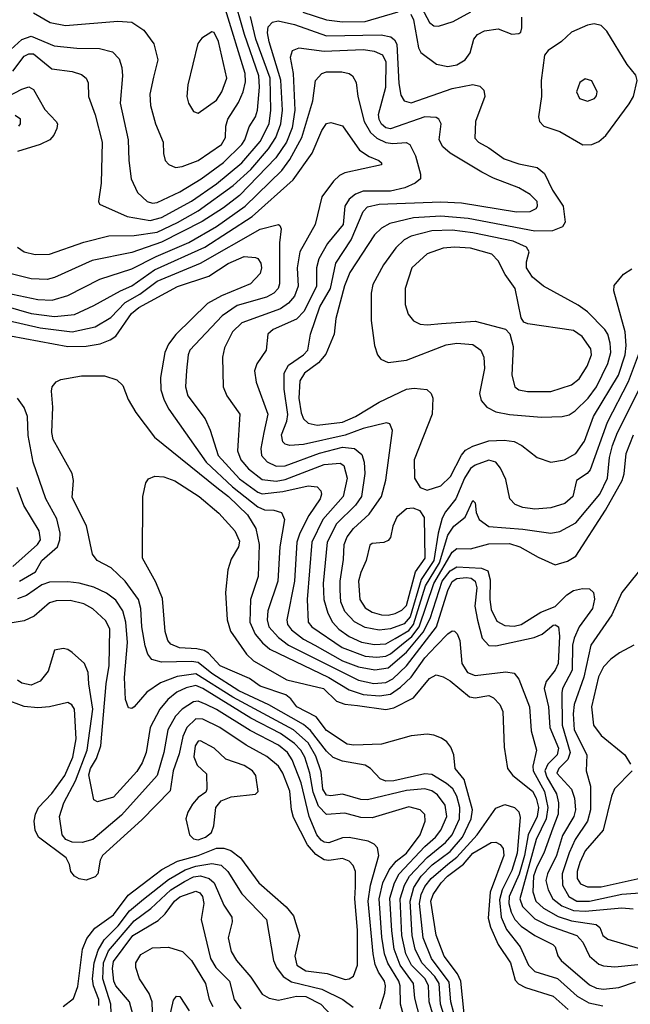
# Model space of a CAD drawing. Extents: x 997028 to 1115134, y 536408 to 618974.
# Tile 311 of 473: x 1035025 to 1037693, y 594464 to 598770. Entities that reach past the tile are written whole.
import ezdxf

# ---------------------------------------------------------------- set-up
doc = ezdxf.new("R2010")
doc.units = 0

msp = doc.modelspace()

# ---------------------------------------------------------------- linework, layer by layer
at = {"layer": '0CON10XD'}
for points in [[(1034955, 598610.2), (1035035, 598683.1), (1035075, 598697.8), (1035175, 598655.7), (1035275, 598645.2), (1035374.1, 598644.1), (1035430.2, 598630.2), (1035459.2, 598599.2), (1035471.5, 598561.5), (1035474.7, 598524.7), (1035463.6, 598405), (1035498.9, 598245), (1035501.2, 598155), (1035512.5, 598075), (1035539.1, 598015), (1035581.4, 597975), (1035605, 597968.2), (1035625, 597970.5), (1035725, 598016.8), (1035817.3, 598075), (1035915, 598146), (1035995.6, 598225), (1036008.7, 598245), (1036028.1, 598301.9), (1036055.3, 598345), (1036063.3, 598375), (1036072.2, 598475), (1036070.1, 598525), (1036006.5, 598705), (1035956.8, 598885)], [(1036768.5, 598845), (1036815, 598758.2), (1036835, 598743.8), (1036855, 598741.8), (1036918.1, 598761.9), (1036995.6, 598805)], [(1034995, 598544.7), (1035045, 598610.7), (1035065, 598621), (1035085, 598620.6), (1035165, 598555.3), (1035255, 598544.1), (1035295, 598530), (1035315.3, 598515.3), (1035324.5, 598494.5), (1035325.6, 598434.4), (1035354.8, 598354.8), (1035385.4, 598235), (1035380.5, 598055), (1035369.2, 597975), (1035373.6, 597963.6), (1035495, 597910), (1035595, 597892.7), (1035645, 597905.8), (1035775, 597976.8), (1035885, 598052.4), (1035995.1, 598144.9), (1036075, 598237), (1036114.6, 598315), (1036122.4, 598375), (1036119.1, 598515), (1036056.7, 598685), (1036033.4, 598785)], [(1035085, 598800), (1035157.8, 598757.8), (1035225, 598745.3), (1035454.3, 598764.3), (1035515, 598758.9), (1035567.5, 598725), (1035611.6, 598665), (1035629.2, 598595), (1035609.5, 598519.5), (1035593.8, 598445), (1035596.2, 598395), (1035618.5, 598315), (1035651.9, 598235), (1035653.1, 598185), (1035660.6, 598155), (1035677, 598137), (1035705, 598124.5), (1035735, 598128.9), (1035805, 598154.8), (1035907.1, 598225), (1035923.8, 598255), (1035925.2, 598305), (1035933.8, 598335), (1035981.4, 598408.6), (1036001.2, 598455), (1036011.8, 598498.2), (1036010.3, 598535), (1035923.9, 598815)], [(1036262.7, 598802.7), (1036365, 598769.7), (1036435, 598760.8), (1036535, 598763.1), (1036678.6, 598805)], [(1036733.1, 598795), (1036745, 598769.1), (1036767.8, 598647.8), (1036777, 598627), (1036845.4, 598575.4), (1036895, 598565.8), (1036935, 598573.2), (1036971.2, 598595), (1036992.7, 598625), (1037008.5, 598685), (1037025.6, 598705), (1037055, 598721.9), (1037115, 598730.3), (1037175, 598707.5), (1037205, 598710), (1037213.8, 598716.2), (1037218.8, 598735), (1037218.8, 598781.2)], [(1035044.4, 597755), (1035093.2, 597743.2), (1035155, 597744.7), (1035305, 597796.9), (1035414.3, 597825.7), (1035525, 597827), (1035625, 597841.7), (1035715, 597883.8), (1035805, 597934.9), (1035957.5, 598045), (1036034.6, 598115.4), (1036111.5, 598205), (1036143.8, 598255), (1036165.7, 598315), (1036173.3, 598375), (1036166.4, 598506.4), (1036114.2, 598674.2), (1036107.1, 598712.9), (1036110.9, 598739.1), (1036130.2, 598759.8), (1036154.3, 598765.7), (1036225, 598749.4), (1036365, 598699.5), (1036604.8, 598704.8), (1036645.9, 598695.9), (1036662.9, 598682.9), (1036672.8, 598662.8), (1036681.5, 598491.5), (1036690.8, 598440.8), (1036705, 598415.3), (1036735, 598406.5), (1036915, 598470), (1037005, 598486.2), (1037035, 598480), (1037052.5, 598462.5), (1037056.5, 598435), (1037016.5, 598325), (1037012.8, 598252.8), (1037029.2, 598235), (1037075, 598210), (1037141.8, 598161.8), (1037205, 598140), (1037285, 598123.9), (1037317.7, 598097.7), (1037352.3, 598025), (1037399.1, 597955), (1037408.6, 597885), (1037396.2, 597863.8), (1037352.7, 597847.3), (1037275, 597844.8), (1036985, 597900.6), (1036865, 597911.4), (1036745, 597903.6), (1036641.5, 597878.5), (1036605, 597858.5), (1036575, 597829.1), (1036467.9, 597665), (1036443.3, 597606.7), (1036405.9, 597464.1), (1036399.1, 597395), (1036362.1, 597307.9), (1036330, 597270), (1036269.7, 597225), (1036249.4, 597190.6), (1036243.9, 597115), (1036255, 597050.8), (1036265.3, 597025), (1036286, 597006), (1036325, 596996.6), (1036435, 597009.7), (1036492.5, 597035), (1036595, 597097.4), (1036715, 597154.1), (1036748.4, 597158.4), (1036803.7, 597153.7), (1036823.1, 597135), (1036829.5, 597115), (1036826.8, 597045), (1036747.9, 596845), (1036749.4, 596765), (1036774.6, 596724.6), (1036805, 596713.1), (1036865, 596732.1), (1036907.4, 596772.6), (1036954.9, 596865.1), (1036972.8, 596887.2), (1037004.2, 596905.8), (1037075, 596928.8), (1037141.9, 596931.9), (1037185.3, 596925.3), (1037218.3, 596908.2), (1037285, 596855.4), (1037345, 596834.7), (1037405, 596844.7), (1037455, 596872.8), (1037492.7, 596927.3), (1037531.6, 597035), (1037640.3, 597215), (1037669.6, 597305), (1037674, 597345), (1037669.7, 597405), (1037621.1, 597585), (1037622, 597608), (1037662.8, 597657.2), (1037699.8, 597680.2)], [(1037485, 598222.5), (1037525, 598224), (1037555, 598236.9), (1037586.4, 598263.6), (1037688, 598402), (1037707.1, 598435), (1037722.5, 598505), (1037717, 598527), (1037678.2, 598575), (1037590.1, 598720.1), (1037565, 598744.6), (1037535, 598752.7), (1037505, 598746.4), (1037435, 598715.5), (1037391.4, 598675), (1037334, 598635), (1037317.1, 598615), (1037303.8, 598505), (1037305.3, 598434.7), (1037291.9, 598345), (1037295.7, 598325), (1037314.6, 598304.6), (1037385, 598281.3), (1037485, 598222.5)], [(1035805, 598361.9), (1035885, 598418.8), (1035907.6, 598455), (1035930.3, 598515), (1035893.8, 598675), (1035875, 598714.2), (1035865, 598717.5), (1035820.9, 598689.1), (1035803.4, 598666.6), (1035760, 598485), (1035754.6, 598435), (1035761.8, 598405), (1035785, 598368.6), (1035805, 598361.9)], [(1037731, 597315), (1037683.1, 597186.9), (1037591.3, 597008.7), (1037517.8, 596802.2), (1037504.2, 596785.7), (1037457.8, 596755), (1037441.2, 596685), (1037406.7, 596655), (1037345, 596635.3), (1037275, 596630.3), (1037222.5, 596637.5), (1037189.8, 596649.8), (1037166.5, 596675), (1037149.1, 596759.1), (1037125, 596809.2), (1037105, 596835.5), (1037075, 596844.6), (1037015, 596822.4), (1036995, 596807.5), (1036968.6, 596765), (1036929.8, 596675), (1036885, 596618.2), (1036870.4, 596589.6), (1036852.5, 596525), (1036834.9, 596405), (1036778.3, 596321.7), (1036730.7, 596159.3), (1036705, 596128.2), (1036645, 596106), (1036595, 596100.8), (1036535, 596111.9), (1036487.5, 596137.5), (1036445, 596182), (1036428.5, 596225), (1036424.4, 596275.6), (1036424.8, 596315), (1036440.3, 596409.7), (1036442.3, 596475), (1036455, 596509.2), (1036483.2, 596545), (1036552.3, 596607.7), (1036605.2, 596685), (1036623.9, 596756.1), (1036653.9, 596973.9), (1036642.2, 597002.2), (1036627.1, 597007.1), (1036525, 596981.8), (1036447, 596953), (1036265, 596911.9), (1036205, 596908.7), (1036185, 596914.5), (1036175, 596924.4), (1036168.1, 596955), (1036192.6, 597015), (1036196.8, 597043.2), (1036180.7, 597155), (1036180.9, 597225), (1036200, 597260), (1036265.3, 597305), (1036283.2, 597325), (1036295.7, 597395), (1036336.7, 597515), (1036383.2, 597595), (1036405.9, 597705), (1036472.7, 597807.3), (1036525, 597931.5), (1036545, 597951.9), (1036595, 597962.9), (1036865, 597974), (1036955, 597969.8), (1037195, 597930.2), (1037255, 597932.1), (1037281.5, 597945), (1037287.5, 597955), (1037285.3, 597975), (1037255, 598006.2), (1037205, 598035.3), (1037095, 598077.1), (1037044, 598104), (1036906, 598186), (1036873.8, 598215), (1036857.3, 598245), (1036866.9, 598315), (1036856.7, 598335), (1036845, 598342.3), (1036795, 598346.1), (1036645, 598293.1), (1036625, 598297.5), (1036605, 598313), (1036595, 598333.1), (1036593.2, 598355), (1036624.8, 598475.2), (1036626.7, 598585), (1036611.5, 598615), (1036575, 598631.3), (1036525, 598638), (1036355, 598631.4), (1036245, 598646.2), (1036215.4, 598634.6), (1036206.1, 598605), (1036219.8, 598535), (1036226.9, 598375), (1036215, 598297.9), (1036190.4, 598235), (1036144.3, 598165.7), (1035985, 598001.4), (1035915, 597947.3), (1035822.5, 597887.5), (1035645, 597797.7), (1035515, 597752.7), (1035342.3, 597717.7), (1035177.8, 597642.2), (1035145, 597634.7), (1035075, 597637.3), (1034965, 597664.2)], [(1034966.3, 597576.3), (1035105, 597547.2), (1035166.9, 597543.1), (1035235, 597563.8), (1035375, 597635.7), (1035515, 597680.5), (1035621.3, 597735), (1035763.7, 597796.3), (1035885, 597865.2), (1036010, 597955), (1036169.7, 598110.3), (1036205, 598158.4), (1036258, 598255), (1036305.3, 598415), (1036317.5, 598505), (1036345, 598535.3), (1036365, 598541.6), (1036431.9, 598541.9), (1036464, 598535), (1036479.4, 598525), (1036495.4, 598495.4), (1036502.7, 598435), (1036529.4, 598325), (1036557.4, 598277.4), (1036585, 598252.4), (1036625, 598233.7), (1036655, 598229), (1036713.9, 598233.9), (1036729.5, 598225), (1036754.7, 598174.7), (1036776.7, 598095), (1036775.4, 598074.6), (1036752.9, 598055), (1036707.1, 598035), (1036645, 598020.6), (1036525, 598021.1), (1036492.1, 598007.9), (1036464.3, 597985.7), (1036445.7, 597955), (1036437.8, 597875), (1036369.2, 597790.8), (1036332, 597725), (1036321.9, 597685), (1036321.1, 597605), (1036267.5, 597495), (1036235, 597461.1), (1036132.5, 597415), (1036109.6, 597395), (1036101.2, 597325), (1036060.9, 597265), (1036050.8, 597235), (1036058.7, 597185), (1036108.7, 597045), (1036091.5, 596965), (1036079, 596895), (1036082.1, 596865), (1036105.9, 596835.9), (1036145, 596817.1), (1036185, 596818.5), (1036335.5, 596874.5), (1036435, 596901.1), (1036488.1, 596895), (1036519.2, 596869.2), (1036530.5, 596835), (1036533.1, 596785), (1036518.5, 596685), (1036492.2, 596647.8), (1036408.8, 596565), (1036367.7, 596485), (1036351, 596305), (1036354.4, 596235), (1036370.6, 596175), (1036390.9, 596135), (1036418.9, 596105), (1036465, 596073.4), (1036517.6, 596047.6), (1036575, 596037), (1036625, 596041.1), (1036665.8, 596064.2), (1036725, 596098.6), (1036746.1, 596125), (1036798.1, 596295), (1036859.6, 596395), (1036895, 596515.3), (1036921.6, 596555), (1036970.8, 596595), (1037005, 596667.5), (1037015, 596656.7), (1037019.6, 596615), (1037031.8, 596585), (1037074.3, 596554.3), (1037222.5, 596542.5), (1037345, 596525.3), (1037385, 596531.6), (1037455, 596570.3), (1037559.1, 596695), (1037593.7, 596765), (1037602.4, 596855), (1037615, 596908.2), (1037636.9, 596965), (1037781.7, 597255)], [(1037505, 598414.4), (1037535.8, 598425), (1037545, 598436.7), (1037548.1, 598455), (1037525, 598503.3), (1037495, 598511.2), (1037472, 598495), (1037457.1, 598455), (1037470, 598425), (1037505, 598414.4)], [(1034685, 598284.2), (1035035, 598466.6), (1035065, 598476.4), (1035085, 598465.5), (1035135, 598377.7), (1035184.2, 598325), (1035190, 598315), (1035187.5, 598295), (1035174.2, 598265), (1035157.1, 598245), (1035115.2, 598224.8), (1035015, 598194.4)], [(1034965, 597517.3), (1035075.4, 597485.4), (1035177.3, 597472.7), (1035265, 597480.8), (1035349.4, 597520.6), (1035465.1, 597584.9), (1035515, 597605.9), (1035614.2, 597675.8), (1035833.7, 597775), (1036040.4, 597909.6), (1036220.1, 598069.9), (1036303, 598187), (1036345, 598285.6), (1036365, 598316.4), (1036385, 598320.5), (1036435, 598305.5), (1036509.8, 598199.8), (1036551.7, 598171.7), (1036593.8, 598155), (1036606, 598145), (1036606.2, 598135), (1036445, 598100), (1036421.8, 598088.2), (1036395.7, 598064.3), (1036344.7, 597995), (1036316.4, 597875), (1036249.5, 597755), (1036237.3, 597685), (1036241.6, 597605), (1036225, 597561.8), (1036198.9, 597531.1), (1036163.8, 597506.2), (1035995, 597444.2), (1035954.7, 597405), (1035920, 597335), (1035911.1, 597295), (1035913.8, 597165), (1035929.5, 597125), (1035986.8, 597045), (1035977.3, 596885), (1035991.6, 596845), (1036025, 596805.7), (1036085, 596759.1), (1036145, 596752), (1036185, 596758.9), (1036355, 596824.8), (1036425, 596830.3), (1036441.2, 596821.2), (1036456, 596765), (1036437.8, 596685), (1036349.5, 596585), (1036301.4, 596485), (1036280.4, 596235), (1036285.8, 596135), (1036300.9, 596115), (1036433.2, 596025), (1036535, 595986.5), (1036585, 595981.6), (1036625, 595987), (1036645, 595996.5), (1036693.1, 596036.9), (1036737.5, 596072.5), (1036770.1, 596115), (1036833.6, 596305), (1036915, 596441.1), (1036935, 596457.4), (1036995, 596456), (1037075, 596477.3), (1037165, 596478.9), (1037210, 596465), (1037289.6, 596419.6), (1037365, 596385.7), (1037417.8, 596402.2), (1037455, 596424.4), (1037584.6, 596625.4), (1037657.4, 596755), (1037665.9, 596784.1), (1037675, 596872.5), (1037707.1, 596955)], [(1035021.8, 598305), (1035029.1, 598315), (1035028.2, 598335), (1035005, 598352)], [(1034975, 597454.8), (1035115, 597422.2), (1035255, 597405.9), (1035355, 597426.5), (1035422.6, 597467.4), (1035486.5, 597533.5), (1035549.6, 597570.4), (1035625, 597626.2), (1035814.3, 597705.7), (1036075, 597853.8), (1036155, 597874), (1036160.8, 597870.8), (1036166.9, 597855), (1036159.7, 597795), (1036160.7, 597615), (1036154.7, 597595), (1036135.3, 597575), (1036103.8, 597556.2), (1035975, 597520.4), (1035909.2, 597475), (1035768.2, 597325), (1035760.6, 597305), (1035754, 597236), (1035749.3, 597165), (1035759.7, 597125), (1035834.7, 597025), (1035857.3, 596975), (1035892, 596865), (1035985, 596762.5), (1036065, 596704.5), (1036085, 596696.4), (1036175, 596707.4), (1036285, 596732.3), (1036325, 596727.8), (1036340.2, 596710.2), (1036343.9, 596695), (1036338.4, 596675), (1036288.1, 596601.9), (1036249.3, 596525), (1036235.8, 596485), (1036225.2, 596315), (1036192.2, 596145), (1036195.2, 596125), (1036212.3, 596102.3), (1036265, 596061.6), (1036314.7, 596034.7), (1036435, 595966.6), (1036505, 595939.7), (1036577.1, 595927.1), (1036635, 595935.4), (1036715, 596004.3), (1036787.9, 596092.1), (1036818, 596152), (1036870.9, 596315), (1036905, 596360.1), (1036935, 596377), (1037042, 596372), (1037070.4, 596360.4), (1037080.7, 596320.7), (1037078.9, 596235), (1037085, 596190.8), (1037110.1, 596140.1), (1037145, 596120.3), (1037185, 596117.4), (1037215.6, 596125), (1037301.3, 596178.7), (1037365, 596204.3), (1037415.2, 596255), (1037445, 596273.7), (1037483.2, 596283.2), (1037515, 596280.5), (1037531.5, 596265), (1037535.8, 596235.8), (1037526.9, 596195), (1037469.8, 596115), (1037447, 596065), (1037440.2, 596035), (1037438.1, 595925), (1037396.9, 595845), (1037393.1, 595826.9), (1037395.6, 595685), (1037429.9, 595565), (1037419.4, 595535), (1037380, 595495), (1037371.3, 595475), (1037435.2, 595405), (1037449.3, 595365), (1037452.7, 595315), (1037445.5, 595285), (1037397, 595203), (1037369.5, 595115), (1037330.5, 595035), (1037324, 595005), (1037333.3, 594965), (1037354.8, 594925), (1037394.2, 594894.2), (1037444, 594874), (1037495, 594871.7), (1037655, 594885.5), (1037705, 594881.6)], [(1037305, 597031.3), (1037395, 597034.5), (1037425, 597042.7), (1037451, 597059), (1037508.6, 597115), (1037545, 597165.3), (1037595, 597266.7), (1037607.7, 597315), (1037605.2, 597355.2), (1037594.4, 597394.4), (1037581.8, 597415), (1037505, 597492.7), (1037465, 597521.8), (1037312.9, 597605), (1037265, 597644.6), (1037239.4, 597685), (1037239.3, 597710.7), (1037250.4, 597755), (1037239.5, 597775), (1037181.4, 597801.4), (1037005, 597838.1), (1036915, 597849.2), (1036825, 597847.4), (1036735.9, 597824.1), (1036705, 597808.1), (1036667.9, 597772.1), (1036615, 597698.5), (1036568.1, 597611.9), (1036560, 597575), (1036560.9, 597455), (1036575.7, 597345), (1036588, 597305), (1036603.3, 597285), (1036635, 597270.8), (1036715, 597281.2), (1036888.1, 597348.1), (1036935.2, 597355.2), (1037005, 597350.5), (1037039.6, 597325), (1037053.1, 597295), (1037055.4, 597245), (1037033.4, 597135), (1037041.1, 597105), (1037065.2, 597075.2), (1037105.2, 597055.2), (1037165, 597044.2), (1037305, 597031.3)], [(1035014.8, 597774.8), (1035044.4, 597755)], [(1037244, 597144), (1037345, 597144.7), (1037435, 597173.3), (1037469.7, 597200.3), (1037504.2, 597255), (1037522.5, 597305), (1037520.3, 597330.3), (1037482.3, 597385), (1037445, 597411.6), (1037245, 597440), (1037227.5, 597447.5), (1037215.7, 597465.7), (1037190.3, 597595), (1037146.3, 597656.3), (1037116, 597716), (1037087.5, 597745), (1036995, 597770.7), (1036925, 597776.1), (1036875, 597771.2), (1036805, 597746.1), (1036738.2, 597685), (1036709.2, 597595), (1036708.5, 597525), (1036722.2, 597482.2), (1036745, 597452.9), (1036775, 597439.1), (1036805, 597435.4), (1036868.3, 597441.7), (1037015, 597452.5), (1037147.1, 597417.1), (1037165.9, 597395.9), (1037180.7, 597340.7), (1037175.4, 597215), (1037188.6, 597165), (1037205, 597152.2), (1037244, 597144)], [(1034985, 597387.5), (1035235, 597341.4), (1035315, 597341.9), (1035377.1, 597352.9), (1035420.3, 597369.7), (1035445, 597386.8), (1035513.2, 597485), (1035545, 597511), (1035715, 597603.9), (1035851, 597649), (1035935.8, 597704.2), (1036005, 597735.2), (1036055, 597730), (1036065.3, 597725.3), (1036077.8, 597705), (1036081.4, 597685), (1036075, 597660.6), (1036033.1, 597615), (1035906.9, 597563.1), (1035845, 597529.7), (1035706.9, 597393.1), (1035675, 597351.2), (1035658.6, 597315), (1035640.5, 597205), (1035642.1, 597152.1), (1035656, 597106), (1035676.3, 597066.3), (1035839, 596835), (1035955, 596727.7), (1036065, 596639.5), (1036095, 596626), (1036135.3, 596624.7), (1036169.4, 596615), (1036181.3, 596585), (1036161, 596465), (1036153.3, 596315), (1036109.8, 596185), (1036106.6, 596145), (1036113.9, 596115), (1036155, 596067.8), (1036199.2, 596035), (1036505, 595881.3), (1036572.5, 595867.5), (1036625, 595871.5), (1036655, 595887.4), (1036715, 595943.9), (1036845.4, 596115), (1036895, 596274.6), (1036915, 596313.4), (1036935, 596326.3), (1036975, 596330.3), (1036997.5, 596327.5), (1037014.6, 596314.6), (1037021.9, 596285), (1037014.1, 596205), (1037024.6, 596144.6), (1037045.5, 596065.5), (1037075, 596033.2), (1037105, 596031.4), (1037272.2, 596067.8), (1037307.7, 596082.3), (1037355, 596122.4), (1037365, 596124), (1037378.7, 596115), (1037383.5, 596073.5), (1037377, 595955), (1037363.8, 595925), (1037324.8, 595875.2), (1037315.6, 595845), (1037335.5, 595765), (1037341.1, 595675), (1037378.3, 595585), (1037372.7, 595555), (1037332.7, 595515), (1037319.2, 595485), (1037327.4, 595457.4), (1037369.8, 595385), (1037378.8, 595345), (1037376.8, 595295), (1037354.1, 595235), (1037315.2, 595125), (1037283.6, 595065), (1037270, 595025), (1037266.4, 594956.4), (1037280.2, 594915), (1037314.1, 594884.1), (1037378, 594848), (1037435, 594829.6), (1037543.8, 594813.8), (1037560, 594800), (1037571.9, 594765), (1037595, 594748.5), (1037805, 594686.4)], [(1036846, 594365), (1036814.3, 594475), (1036811.2, 594545), (1036795.7, 594575), (1036737.4, 594635), (1036712.6, 594685), (1036695.1, 594764.9), (1036687.4, 594925), (1036705.6, 594985), (1036728.7, 595025), (1036805, 595106.5), (1036885, 595171.1), (1036914.9, 595205), (1036946.4, 595275), (1036947.9, 595325), (1036934.3, 595375), (1036917, 595407), (1036890.1, 595430.1), (1036825, 595468.7), (1036795, 595472.8), (1036658.9, 595441.1), (1036625, 595440.6), (1036599.5, 595449.5), (1036557.9, 595495), (1036535, 595509.3), (1036435, 595527.1), (1036395, 595543.1), (1036365, 595571), (1036295, 595661.4), (1036265, 595688.5), (1036113.8, 595773.8), (1035982.8, 595835), (1035865, 595911), (1035805, 595958.4), (1035775, 595963.2), (1035645, 595960), (1035602.3, 595972.3), (1035584.8, 595994.8), (1035572.5, 596032.5), (1035558.3, 596115), (1035554.8, 596195), (1035543.9, 596233.9), (1035485.3, 596315), (1035425, 596373.3), (1035364.2, 596405), (1035343.2, 596433.2), (1035317.4, 596557.4), (1035255, 596680), (1035260.8, 596755), (1035253.8, 596785), (1035170.9, 596935), (1035165.5, 596965), (1035170, 597075), (1035164, 597146), (1035167.5, 597165), (1035185, 597186.7), (1035205, 597196.2), (1035295, 597212.9), (1035395, 597212.9), (1035450, 597195), (1035475, 597170), (1035499.3, 597109.3), (1035532.2, 597052.2), (1035613.9, 596943.9), (1035885.6, 596724.4), (1035936.7, 596685), (1036020.8, 596605), (1036056.5, 596545), (1036071.5, 596475), (1036066.9, 596335), (1036033.8, 596235), (1036029.8, 596135), (1036053.5, 596083.5), (1036085.1, 596045.1), (1036117.6, 596017.6), (1036375, 595893.3), (1036465, 595840), (1036525, 595819.7), (1036596.8, 595813.2), (1036645, 595820.3), (1036689, 595851), (1036735, 595895.2), (1036795, 595978.9), (1036845, 596031.8), (1036895, 596084.1), (1036915, 596097.1), (1036925, 596096.5), (1036936.6, 596085), (1036948.3, 596055), (1036956.8, 595955), (1036981.2, 595915), (1037015, 595902), (1037148.2, 595918.2), (1037185, 595911.9), (1037206, 595886), (1037251.6, 595765), (1037260.2, 595660.2), (1037282.4, 595575), (1037266.7, 595505), (1037267.6, 595485), (1037318.2, 595395), (1037332, 595325), (1037324.9, 595275), (1037280.8, 595185), (1037210.1, 594925), (1037222.2, 594892.2), (1037275, 594838.1), (1037330.9, 594810.9), (1037458.6, 594765), (1037485, 594736), (1037515, 594674.6), (1037555, 594639.1), (1037575, 594631.8), (1037625, 594627.7), (1037725, 594638)], [(1035024.4, 596315), (1035094.2, 596355.8), (1035121.8, 596405), (1035190.6, 596465), (1035201, 596495), (1035201.7, 596525), (1035186.7, 596586.7), (1035138.9, 596675), (1035084.3, 596835), (1035061.9, 596951.9), (1035059, 597035), (1035044.4, 597074.4), (1035015.4, 597115.4)], [(1035562.5, 596685), (1035576, 596745), (1035587.9, 596762.1), (1035615.6, 596774.4), (1035655, 596770.9), (1035703.2, 596753.2), (1035809.4, 596685), (1035895, 596611.8), (1035964.5, 596535), (1035985, 596490), (1035981.5, 596465), (1035949.5, 596410.5), (1035934.6, 596365), (1035924.7, 596265), (1035931.3, 596145), (1035946.2, 596096.2), (1036015.7, 595995.7), (1036046.7, 595966.7), (1036192.6, 595882.6), (1036352.2, 595845), (1036409.4, 595789.4), (1036445, 595777.5), (1036500.3, 595770.3), (1036625, 595754), (1036659.8, 595760.2), (1036745.7, 595804.3), (1036815, 595889.5), (1036845, 595904.5), (1036875, 595896.2), (1036905, 595878.9), (1036989.5, 595809.5), (1037015, 595804.6), (1037075, 595814.5), (1037095, 595804.5), (1037122.7, 595775), (1037135.4, 595745), (1037141.8, 595588.2), (1037156.2, 595495), (1037179.6, 595465), (1037265, 595396.2), (1037281.6, 595365), (1037291.1, 595325), (1037286, 595285), (1037246.3, 595205), (1037230.8, 595115), (1037207.3, 595032.7), (1037163.8, 594935), (1037161.8, 594905), (1037172.7, 594867.3), (1037188.4, 594835), (1037215.6, 594805.6), (1037275, 594765.7), (1037354.3, 594725), (1037364.3, 594715), (1037376.7, 594676.7), (1037391.2, 594655), (1037515, 594549.1), (1037545, 594534.4), (1037575, 594530.2), (1037642.1, 594537.9), (1037715, 594562.2)], [(1034995, 596378.6), (1035103.1, 596475), (1035115.3, 596495), (1035110.8, 596535), (1035043.5, 596645), (1035014.3, 596725)], [(1036901.2, 594345), (1036864, 594465), (1036857.2, 594555), (1036838.8, 594585), (1036782.5, 594645), (1036753.4, 594705), (1036739.3, 594765), (1036731.1, 594915), (1036747.3, 594975), (1036778.4, 595025), (1036826.6, 595073.4), (1036905, 595132.4), (1036959.1, 595195), (1036998.1, 595275), (1037003.6, 595315), (1036967.4, 595447.4), (1036927.5, 595495), (1036921.8, 595555), (1036909.2, 595589.2), (1036891.8, 595611.8), (1036867.9, 595627.9), (1036835, 595641.4), (1036805.3, 595645.3), (1036735, 595637.7), (1036605, 595601.5), (1036485, 595596.9), (1036455, 595601.5), (1036365, 595661.2), (1036320.9, 595720.9), (1036236.1, 595765), (1036209.9, 595799.9), (1036187.1, 595817.1), (1036075.7, 595855), (1036029.4, 595889.4), (1035901.5, 595945), (1035849.7, 595999.7), (1035830.9, 596010.9), (1035799.2, 596019.2), (1035723.2, 596023.2), (1035685, 596038.5), (1035672.3, 596055), (1035660.8, 596095), (1035649.5, 596239.5), (1035620.2, 596310.2), (1035562.2, 596415), (1035562.5, 596685)], [(1036635, 596165.8), (1036665, 596173.9), (1036695, 596187.9), (1036715, 596208.1), (1036754.9, 596355.1), (1036796.4, 596415), (1036792.8, 596592.8), (1036775, 596622), (1036743.4, 596633.4), (1036715, 596630.9), (1036672.2, 596595), (1036655.6, 596555), (1036645.7, 596505), (1036635, 596492), (1036616.4, 596483.6), (1036565, 596480), (1036555, 596472), (1036539.3, 596405), (1036515, 596353.1), (1036505.2, 596315), (1036510.5, 596235), (1036535, 596197.5), (1036565, 596179.4), (1036605, 596167.7), (1036635, 596165.8)], [(1037762.5, 596397.5), (1037655, 596265.6), (1037611.9, 596168.1), (1037520.5, 596035), (1037489.7, 595895), (1037447.6, 595775), (1037442.4, 595735), (1037447.9, 595665), (1037503.2, 595555), (1037500, 595485), (1037518.7, 595418.7), (1037519.4, 595315), (1037504.9, 595265.1), (1037451.2, 595185), (1037425, 595126.1), (1037394.5, 595035), (1037396.8, 594985), (1037423.7, 594935), (1037459.4, 594915), (1037515, 594914.9), (1037655, 594945.7), (1037755, 594952.7)], [(1036786.9, 594355), (1036750.6, 594490.6), (1036746.1, 594555), (1036686.9, 594635), (1036661.5, 594705), (1036650.1, 594785), (1036642.3, 594927.7), (1036662, 594995), (1036683.5, 595035), (1036795, 595154.3), (1036841.5, 595195), (1036864.4, 595225), (1036890.5, 595285), (1036884.3, 595335), (1036850.5, 595380.5), (1036825, 595397.2), (1036795, 595406.6), (1036715, 595399.6), (1036545, 595357.7), (1036515, 595360.2), (1036435, 595383.7), (1036385, 595376.3), (1036365, 595379.5), (1036350, 595405), (1036341.4, 595481.4), (1036318.8, 595548.8), (1036285, 595607.7), (1036221.3, 595665), (1035956.7, 595806.7), (1035795, 595909.4), (1035712.4, 595897.6), (1035640.1, 595869.9), (1035581.1, 595828.9), (1035525, 595764.4), (1035515, 595757.5), (1035500.9, 595760.9), (1035487.7, 595797.7), (1035483.3, 595893.3), (1035495.8, 596045.8), (1035488.6, 596135), (1035475.5, 596185.5), (1035445, 596232), (1035405, 596262.1), (1035348.9, 596288.9), (1035284.2, 596305.8), (1035235, 596312.4), (1035155, 596310.6), (1035121.8, 596298.2), (1035055, 596252.5), (1035015, 596237.1)], [(1036307.7, 595392.3), (1036292, 595475), (1036270.3, 595545), (1036253.6, 595575), (1036225.5, 595605), (1036165, 595648.6), (1036035.1, 595715.1), (1035825, 595845.9), (1035795, 595858.8), (1035751.9, 595848.1), (1035711.4, 595828.6), (1035672.8, 595797.2), (1035636.6, 595755), (1035594.8, 595675), (1035577.4, 595565), (1035559.7, 595520.3), (1035537, 595483), (1035435, 595370), (1035365, 595349.2), (1035348.6, 595358.6), (1035327.1, 595467.1), (1035334.1, 595495), (1035361.3, 595538.7), (1035380.2, 595595), (1035402.3, 595865), (1035416.5, 595946.5), (1035418.8, 596105), (1035401.1, 596141.1), (1035345, 596193.9), (1035305.6, 596215), (1035245, 596229.6), (1035185, 596229), (1035155, 596219.5), (1035088.1, 596161.9), (1035045, 596141.7), (1034975, 596129.4)], [(1037708, 596035), (1037645, 596001.8), (1037607.1, 595972.9), (1037575, 595940), (1037553, 595897), (1037523.8, 595765), (1037531.1, 595685), (1037565, 595639.1), (1037669.4, 595555), (1037693.9, 595513.9)], [(1036598.1, 594445), (1036620.3, 594515), (1036623.8, 594545), (1036618.5, 594565), (1036593.1, 594605), (1036578.3, 594638.3), (1036568.6, 594685), (1036547.9, 594915), (1036557.6, 594985), (1036594.2, 595115), (1036588.2, 595148.2), (1036573.1, 595165), (1036547.5, 595177.5), (1036465, 595193.3), (1036435, 595191.6), (1036375, 595170.8), (1036355, 595172.8), (1036341.4, 595181.4), (1036323.3, 595205), (1036289, 595285), (1036255, 595432.3), (1036215, 595533.9), (1036195.2, 595565), (1036155, 595597), (1036031.4, 595661.4), (1035885, 595753.5), (1035840, 595775), (1035805, 595789.8), (1035785, 595787.6), (1035734.9, 595755.1), (1035705.7, 595724.3), (1035672.1, 595665), (1035654.8, 595565), (1035626.3, 595465), (1035469.3, 595290.7), (1035345, 595184.4), (1035298.4, 595171.6), (1035255, 595172.8), (1035227.3, 595185), (1035211.2, 595205), (1035199.4, 595285), (1035217.4, 595345), (1035269.1, 595440.9), (1035320.1, 595575), (1035345.1, 595755), (1035327.7, 595865), (1035324.6, 595915), (1035307.5, 595955), (1035255, 596002.9), (1035235, 596016), (1035215, 596020), (1035176.7, 596013.3), (1035149.5, 595920.5), (1035115, 595876.7), (1035075, 595859.2), (1035035, 595867.9), (1035015, 595881.1)], [(1035214.8, 594455.2), (1035259.9, 594490.1), (1035278.7, 594541.3), (1035298.9, 594705), (1035317.8, 594752.2), (1035353.5, 594796.5), (1035435, 594854.8), (1035499.2, 594940.8), (1035585, 595006.9), (1035645.6, 595054.4), (1035715, 595090.5), (1035805, 595115.1), (1035885, 595147.2), (1035917.6, 595147.6), (1035947.5, 595137.5), (1035990.4, 595105), (1036070, 594995), (1036189.7, 594889.7), (1036221.3, 594851.3), (1036248.1, 594765), (1036227.2, 594675), (1036235.2, 594635), (1036275, 594610.3), (1036368.6, 594598.6), (1036446.8, 594573.2), (1036465, 594575.5), (1036482.9, 594587.1), (1036500.6, 594635), (1036501.5, 594788.5), (1036489.7, 594925), (1036492.8, 594977.2), (1036492.1, 595045), (1036481.6, 595071.6), (1036465, 595090.4), (1036435, 595102.2), (1036375, 595092.5), (1036355, 595095.3), (1036318.6, 595118.6), (1036281.7, 595161.7), (1036220.9, 595280.9), (1036212.2, 595315), (1036205.7, 595395.7), (1036174.3, 595474.3), (1036155, 595505.3), (1036105, 595547.6), (1036015, 595598), (1035899.3, 595675), (1035825, 595710.9), (1035795, 595712.5), (1035754.8, 595675), (1035737.3, 595635), (1035721.1, 595558.9), (1035696.2, 595485), (1035682, 595398), (1035559.1, 595270.9), (1035386.9, 595115), (1035376.9, 595095), (1035366.4, 595035), (1035355, 595021.1), (1035315, 595007.5), (1035285, 595013.3), (1035264.2, 595025), (1035248.6, 595045), (1035243.1, 595075), (1035227.5, 595105), (1035107.8, 595195), (1035093.3, 595225), (1035088.2, 595265), (1035093.8, 595295), (1035107.9, 595325), (1035165, 595386.6), (1035222.2, 595465), (1035257.6, 595545), (1035271.1, 595625), (1035264.7, 595755), (1035253.3, 595773.3), (1035235, 595783.8), (1035155, 595765.3), (1035105, 595760.6), (1035045, 595766.1), (1034958, 595798)], [(1035805, 595183.7), (1035836.4, 595195), (1035862.7, 595215), (1035872.7, 595245), (1035882.5, 595325), (1035905, 595353.8), (1035948.3, 595371.7), (1036055, 595382.5), (1036066.2, 595395), (1036056.9, 595465), (1036041.8, 595485), (1036005, 595509.2), (1035926.3, 595536.3), (1035874.4, 595585), (1035815, 595616.7), (1035805, 595614.6), (1035791.5, 595595), (1035786, 595546), (1035800.7, 595510.7), (1035841.7, 595471.7), (1035843.3, 595405), (1035837.7, 595392.3), (1035805, 595368.1), (1035780.5, 595339.5), (1035759.3, 595305), (1035750.3, 595275), (1035766.6, 595205), (1035785, 595187.5), (1035805, 595183.7)], [(1037700.5, 595485), (1037622.9, 595407.1), (1037609.8, 595375), (1037574.1, 595225), (1037495.6, 595135), (1037472.1, 595085), (1037460, 595045), (1037461, 595015), (1037475, 594991.3), (1037505, 594977.4), (1037565, 594978.3), (1037735, 595016.4)], [(1036713.9, 594375), (1036689.2, 594465), (1036687.9, 594545), (1036682, 594565), (1036633.3, 594643.3), (1036619.1, 594685), (1036607.5, 594757.5), (1036595.6, 594925), (1036612.1, 594995), (1036638.5, 595051.5), (1036670.3, 595089.7), (1036715.2, 595125), (1036774.4, 595205), (1036796.8, 595265), (1036795, 595294), (1036775, 595315.3), (1036725, 595328.3), (1036565, 595280.2), (1036515, 595281.7), (1036445, 595299.8), (1036365, 595294.7), (1036330.5, 595330.5), (1036307.7, 595392.3)], [(1036935.4, 594375.4), (1036908.6, 594475), (1036901.5, 594561.5), (1036824, 594665), (1036788.1, 594755), (1036772, 594905), (1036778.3, 594945), (1036795, 594979.2), (1036822.6, 595015), (1036895, 595076.7), (1036935, 595108.1), (1037023.4, 595205), (1037105, 595321.4), (1037145, 595337.8), (1037187.1, 595325), (1037205.3, 595305.3), (1037211.5, 595281.5), (1037198.8, 595125), (1037175, 595048.8), (1037133.3, 594965), (1037121.5, 594921.5), (1037129, 594845), (1037151.2, 594791.2), (1037211.9, 594715), (1037248.4, 594635), (1037275, 594608.1), (1037375, 594576.3), (1037460.2, 594500.2), (1037511.1, 594471.1), (1037573.2, 594456.8)], [(1036972.5, 594365), (1036952.9, 594565), (1036937.7, 594597.7), (1036878.8, 594675), (1036845, 594766), (1036821.2, 594915), (1036832, 594945), (1036866.6, 594995), (1036894.4, 595025), (1036963.4, 595076.6), (1037005, 595125.2), (1037085, 595172.2), (1037105, 595173.1), (1037123.6, 595163.6), (1037136.5, 595145), (1037139.5, 595115), (1037081.1, 594955), (1037071, 594841), (1037081.3, 594801.3), (1037115.7, 594725.7), (1037169.2, 594645), (1037189.6, 594569.6), (1037204, 594554), (1037235, 594537.7), (1037355, 594499.5), (1037421.6, 594441.6)], [(1035371.1, 594458.9), (1035371, 594485), (1035347.8, 594545), (1035343.8, 594575), (1035351.1, 594645), (1035368.6, 594701.4), (1035394, 594746), (1035455, 594807.4), (1035505, 594872.2), (1035565.5, 594924.5), (1035675, 595009.7), (1035748.2, 595051.8), (1035795, 595068.4), (1035865, 595079.5), (1035905, 595073), (1035934, 595045), (1035995, 594946.7), (1036103.9, 594835), (1036133.8, 594655), (1036147.5, 594625), (1036176.2, 594586.2), (1036212.1, 594562.1), (1036345, 594529.7), (1036437.3, 594485), (1036481.4, 594451.4)], [(1035424.8, 594425.2), (1035423.5, 594465), (1035388.2, 594575), (1035391.7, 594645), (1035412.5, 594697.5), (1035525, 594829.7), (1035597.5, 594882.5), (1035684.9, 594965.1), (1035745, 595000.9), (1035785, 595021.8), (1035815, 595026.4), (1035853.1, 595015), (1035875.2, 594995), (1035917.4, 594897.4), (1035951.5, 594845), (1035953.8, 594825), (1035936, 594755), (1035948.9, 594695), (1035971.8, 594655), (1036035, 594582.9), (1036085, 594508.2), (1036115, 594490.6), (1036155, 594482.9), (1036235, 594499.3), (1036275, 594497.9), (1036341.2, 594465), (1036386, 594416)], [(1035521.4, 594415), (1035505.2, 594475), (1035445.7, 594545), (1035436.2, 594565), (1035430.3, 594620.3), (1035435, 594651.1), (1035519.5, 594765), (1035629.9, 594830.1), (1035660.7, 594859.3), (1035701.1, 594915), (1035725, 594934), (1035795, 594959.3), (1035811.7, 594951.7), (1035824.3, 594935), (1035829.6, 594905), (1035818, 594835), (1035858.5, 594665), (1035881.9, 594625), (1035942.3, 594565), (1035962.4, 594485), (1035991.1, 594445)], [(1035606.7, 594385), (1035603.4, 594475), (1035590.9, 594510.9), (1035548.2, 594575), (1035532.9, 594625), (1035533.1, 594645), (1035555, 594681.5), (1035605, 594710.7), (1035675, 594714), (1035735.7, 594695.7), (1035775.6, 594655.6), (1035837.3, 594555), (1035853.1, 594485), (1035869.2, 594455)], [(1035679.4, 594405), (1035697.3, 594482.7), (1035709.7, 594500.3), (1035725, 594498.6), (1035765.4, 594435)]]:
    msp.add_lwpolyline(points, dxfattribs=at)

doc.saveas('drawing.dxf')
